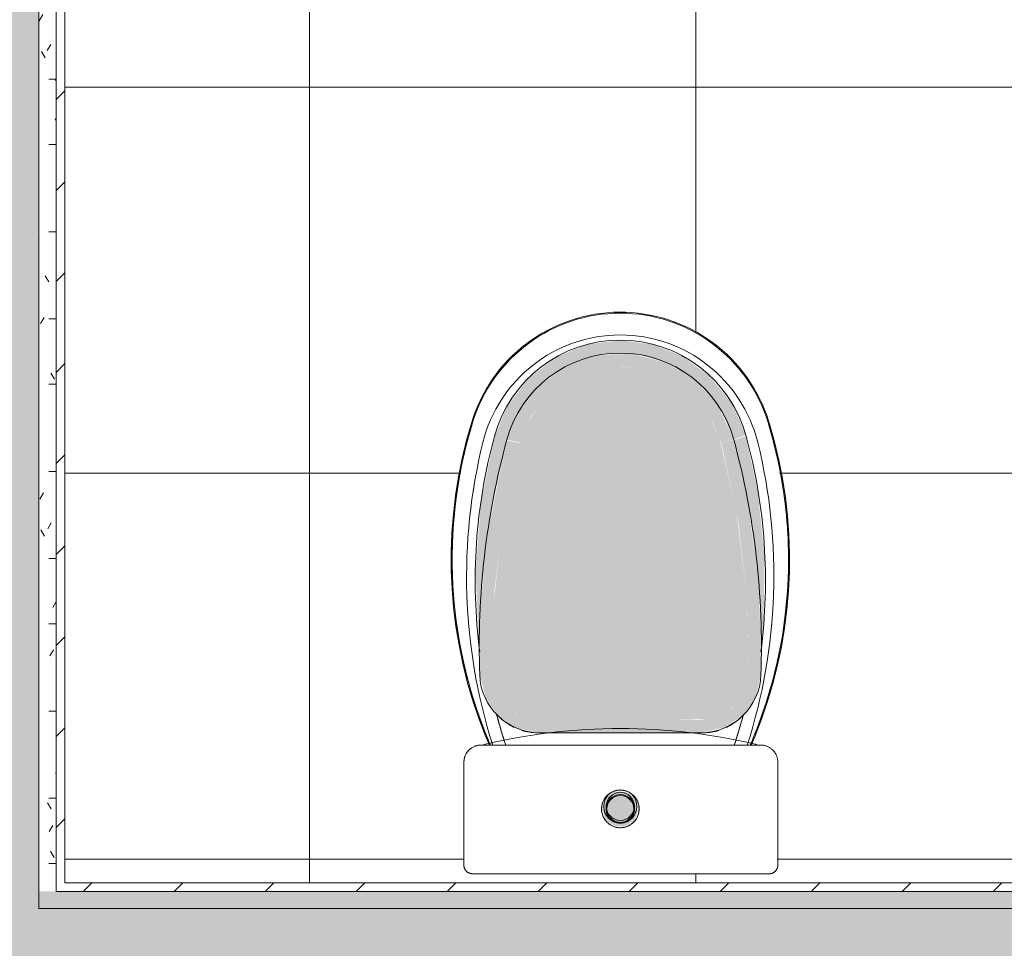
# Model space of a CAD drawing. Header units: millimetres. Extents: x 5980700 to 6194397, y -12939 to 2351883.
# Tile 365 of 587: x 6094239 to 6095386, y -3807 to -2724. Entities that reach past the tile are written whole.
import ezdxf

# ---------------------------------------------------------------- set-up
doc = ezdxf.new("R2010")
doc.units = ezdxf.units.MM
for name, color, linetype, lineweight in [('A-FLOR-PATT', 8, 'Continuous', 18), ('A-WALL', 113, 'Continuous', 18), ('A-WALL-PATT', 111, 'Continuous', 25), ('I-WALL', 2, 'Continuous', 18), ('P-SANR-FIXT', 6, 'Continuous', 9)]:
    doc.layers.add(name, color=color, linetype=linetype, lineweight=lineweight)
pattern_1 = [(45, (0, 0), (-53.03300858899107, 53.03300858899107), [])]
pattern_2 = [(0, (0, 0), (101.6, 25.4), [8.382, -67.818, 8.382, -67.818, -406.4]), (0, (0, 0), (101.6, 25.4), [-152.4, 8.382, -144.018, 8.382, -67.818, -177.8]), (0, (0, 0), (101.6, 25.4), [-381, 8.382, -42.418, 8.382, -118.618]), (120, (38.1, 12.7), (-72.79704525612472, 75.28818102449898), [8.381999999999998, -67.81799999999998, 8.381999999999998, -67.81799999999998, -406.3999999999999]), (120, (38.1, 12.7), (-72.79704525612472, 75.28818102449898), [-152.4, 8.381999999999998, -144.018, 8.381999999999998, -67.81799999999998, -177.8]), (120, (38.1, 12.7), (-72.79704525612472, 75.28818102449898), [-380.9999999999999, 8.381999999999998, -42.41799999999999, 8.381999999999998, -118.618]), (240, (50.8, 63.5), (-28.80295474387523, -100.688181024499), [8.382, -67.818, 8.382, -67.818, -406.4]), (240, (50.8, 63.5), (-28.80295474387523, -100.688181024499), [-152.4, 8.382, -144.018, 8.382, -67.818, -177.8]), (240, (50.8, 63.5), (-28.80295474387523, -100.688181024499), [-381, 8.382, -42.418, 8.382, -118.618])]

# ---------------------------------------------------------------- blocks, each defined once
blk = doc.blocks.new('Blks_Banh_Bacia Sanitária com Barras1 - Único 2-3854028-PLANTA DE CAIMENTO DE PISOS - 1 PAV_')
at = {"layer": 'P-SANR-FIXT', "lineweight": 5}
h = blk.add_hatch(color=71, dxfattribs=at)
h.paths.add_polyline_path([(-3.442432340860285, -65.41343732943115), (-8.360627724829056, -67.39165299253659), (-11.50333100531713, -69.55247055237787), (-17.09505288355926, -73.32610432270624), (-18.55114800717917, -77.58824816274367), (-19.65358944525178, -80.2299918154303), (-19.45208066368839, -86.24999999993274), (-16.69752944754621, -86.24999999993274), (-11.0998295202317, -74.15017047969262), (1.207106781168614, -70.05247055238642), (12.09982952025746, -75.15017047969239), (16.6975294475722, -86.24999999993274), (20.40476656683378, -86.24999999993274), (18.84901791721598, -78.58997786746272), (18.37033584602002, -77.55608703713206), (18.35449093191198, -75.15017047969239), (11.79281764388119, -69.19261574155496), (5.903468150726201, -66.41075323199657), (-0.9316783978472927, -65.67726588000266)])
h.paths.add_polyline_path([(20.34675115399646, -81.34539333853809), (20.40476656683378, -86.24999999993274), (21.94035446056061, -86.24999999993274), (20.40476656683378, -81.52394641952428)])
h.paths.add_polyline_path([(-20.34675116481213, -81.3453933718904), (-21.94035446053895, -86.24999999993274), (-20.40476656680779, -86.24999999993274)])
for color, points in [(71, [(-4.331468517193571e-12, -70.55247055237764), (-11.0998295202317, -75.15017047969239), (-15.69752944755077, -86.24999999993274), (15.69752944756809, -86.24999999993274), (10.01018624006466, -74.69882545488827)]), (71, [(-7.363496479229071e-11, -69.55247055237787), (-12.0998295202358, -75.15017047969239), (-11.0998295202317, -75.15017047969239), (-7.363496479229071e-11, -70.55247055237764), (11.09982952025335, -75.15017047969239), (10.01018624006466, -73.69882545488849), (2.414213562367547, -70.55247055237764)]), (71, [(-4.299841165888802, -86.24999999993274), (-15.69752944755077, -86.24999999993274), (-11.0998295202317, -97.34982952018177), (-7.363496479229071e-11, -101.9475294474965), (11.09982952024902, -97.34982952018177), (15.69752944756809, -86.24999999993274), (-4.103340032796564, -86.24999999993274)]), (71, [(16.6975294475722, -86.24999999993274), (15.69752944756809, -86.24999999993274), (10.01018624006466, -97.80117454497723), (-7.363496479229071e-11, -101.9475294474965), (-11.0998295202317, -97.34982952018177), (-9.235929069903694, -99.1218823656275), (0.9316782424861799, -102.5616156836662), (12.09982952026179, -97.34982952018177), (15.69752944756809, -88.66421356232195)]), (90, [(-93.90041526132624, -174.9999999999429), (-122.5155704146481, -181.6540252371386), (-143.447871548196, -195.9732480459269), (-157.8243537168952, -216.4740452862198), (-163.8549572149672, -242.4776875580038), (-148.8380919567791, -242.8566514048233), (-146.5746868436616, -229.175300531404), (-138.2328744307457, -213.0881572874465), (-129.6547671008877, -203.6077542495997), (-116.8124718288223, -195.421315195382), (-107.8159274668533, -191.789488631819), (-93.90041526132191, -189.9999999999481), (-93.90041526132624, -177.7525512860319)]), (90, [(-120.1044716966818, -180.0896970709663), (-125.0031913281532, -182.2472299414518), (-122.5155704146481, -181.6540252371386)]), (90, [(83.62128950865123, -174.9999999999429), (-93.90041526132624, -174.9999999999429), (-93.90039385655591, -189.9999999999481), (93.90041526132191, -189.9999999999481), (93.90041526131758, -174.9999999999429)]), (90, [(93.90041526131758, -174.9999999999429), (93.90041526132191, -189.9999999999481), (107.8161757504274, -191.7895535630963), (121.1855034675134, -197.3088611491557), (134.4757262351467, -208.3992767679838), (142.5596367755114, -220.1781580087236), (146.5750313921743, -229.1764474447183), (148.8647172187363, -243.0181830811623), (163.8549572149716, -242.4776875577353), (156.219703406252, -214.1858213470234), (141.4894268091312, -193.9643208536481), (120.1044716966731, -180.0896970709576), (108.0717909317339, -177.7525512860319)]), (90, [(-63.59636948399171, -189.9999999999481), (-100.7186149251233, -190.8767992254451), (-107.8159274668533, -191.789488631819), (-120.8259437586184, -197.041518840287), (-134.475682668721, -208.3992767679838), (-140.857060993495, -216.3630759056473), (-146.5746868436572, -229.1753005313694), (-148.8646655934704, -243.0172780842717), (-147.4547441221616, -334.8225919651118), (-135.4601921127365, -431.8009088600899), (-116.060976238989, -516.7833817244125), (-104.0814009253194, -543.903141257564), (-86.0525257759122, -567.258372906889), (-60.82387561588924, -586.5337590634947), (-31.47870083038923, -598.6463346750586), (1.138850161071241, -602.6278599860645), (31.47768497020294, -598.6466059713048), (60.82423418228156, -586.5337590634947), (86.05178043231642, -567.259114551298), (106.559732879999, -539.4814583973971), (117.8448474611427, -512.2304573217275), (137.1467890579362, -424.1003609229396), (147.6850030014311, -325.5671982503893), (148.8647172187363, -243.01870993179), (146.5750313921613, -229.1764474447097), (140.8575620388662, -216.3638974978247), (132.0843716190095, -205.4148326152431), (119.5157242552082, -196.5126519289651), (107.8161757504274, -191.7895535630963), (93.90041526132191, -189.9999999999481), (-44.54687267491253, -189.9999999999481)]), (90, [(-163.8549572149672, -242.4776875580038), (-163.1450168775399, -292.1569172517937), (-161.3432567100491, -345.1469913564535), (-149.6148476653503, -437.1953164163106), (-132.1838400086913, -516.7833817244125), (-117.7111567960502, -512.8411183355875), (-137.3534176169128, -422.3112510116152), (-147.5664992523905, -333.8546689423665), (-148.889797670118, -243.0172780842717), (-162.6360264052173, -242.5216378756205)]), (90, [(163.8549572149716, -242.4776875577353), (148.8647172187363, -243.01870993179), (146.9291307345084, -339.3754912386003), (136.116018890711, -428.8067227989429), (117.7148811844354, -512.8421328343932), (132.3422798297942, -516.0599629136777), (153.243730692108, -415.2975355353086), (162.6464184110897, -327.0471558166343), (163.8513016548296, -242.5768703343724)]), (90, [(-163.4061726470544, -273.8821175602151), (-166.9605371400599, -302.7166626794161), (-168.1168073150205, -380.6950121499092), (-160.1307293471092, -456.6520504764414), (-146.2237789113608, -520.6077684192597), (-132.3422798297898, -516.0599629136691), (-152.1502331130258, -424.7683922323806), (-162.6659604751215, -325.6796681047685), (-163.3823412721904, -275.549756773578)]), (90, [(163.4061726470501, -273.8821175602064), (161.8322705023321, -340.9116097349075), (149.614847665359, -437.1953164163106), (132.1838400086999, -516.7833817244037), (146.6565232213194, -520.7256451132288), (162.5353036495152, -442.5892123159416), (168.6035834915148, -362.6609092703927), (165.3969295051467, -287.5399265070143), (163.6492468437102, -275.549755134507)]), (90, [(-117.7111567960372, -512.8411183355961), (-132.0076342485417, -517.1877723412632), (-113.8397400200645, -556.0381315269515), (-88.72090618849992, -584.7181307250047), (-57.72722251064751, -605.0213609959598), (-15.85937126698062, -616.3400039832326), (23.10112595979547, -615.3530164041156), (57.72722251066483, -605.0213609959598), (92.87354363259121, -580.9207132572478), (117.479352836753, -550.5300460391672), (132.1838400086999, -516.7833817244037), (117.4679977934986, -513.4223628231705), (105.4519201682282, -542.127946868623), (83.0357031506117, -569.5634931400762), (57.27262441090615, -587.9996931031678), (27.62875917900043, -599.1516863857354), (-0.0005257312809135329, -602.7773761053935), (-31.47870083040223, -598.6463346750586), (-60.82387561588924, -586.5337590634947), (-86.6668042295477, -566.4626152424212), (-107.1078516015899, -538.1722990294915), (-116.758424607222, -515.1171851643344)]), (90, [(-132.1838400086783, -516.7833817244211), (-146.2237789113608, -521.7594653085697), (-131.3833131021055, -557.2131336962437), (-103.9447750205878, -591.0212825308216), (-71.86028282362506, -614.1576128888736), (-39.21885870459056, -627.6306400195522), (4.331468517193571e-12, -632.7773761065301), (39.21885870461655, -627.6306400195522), (75.78180799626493, -612.5389698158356), (108.7494418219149, -586.5337590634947), (132.6877764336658, -554.0967887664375), (146.2237789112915, -520.6077684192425), (132.1838400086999, -516.7833817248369), (114.2561254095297, -555.5803758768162), (88.08355475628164, -585.1356445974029), (56.38251777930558, -605.4225909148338), (19.79327974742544, -616.3400039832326), (-20.63956608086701, -616.0874910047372), (-57.72722251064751, -605.0213609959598), (-91.7418701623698, -582.261851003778), (-117.352679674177, -550.8207597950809), (-132.0076342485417, -517.1877723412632)])]:
    blk.add_hatch(color=color, dxfattribs=at).paths.add_polyline_path(points)
h = blk.add_hatch(color=71, dxfattribs=at)
h.paths.add_polyline_path([(20.40476656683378, -86.24999999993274), (16.6975294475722, -86.24999999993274), (10.59982952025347, -98.55693630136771), (-7.363496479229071e-11, -102.9475294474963), (-12.0998295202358, -97.34982952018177), (-16.69752944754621, -86.24999999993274), (-20.40476656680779, -86.24999999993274), (-18.8490178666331, -93.91002226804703), (-18.37033591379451, -94.94391297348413), (-18.35449096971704, -97.34982952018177), (-11.80693630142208, -103.299901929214), (-5.903468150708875, -106.0892465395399), (7.343404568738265, -106.4133348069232), (11.5033309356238, -102.9475294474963), (17.09505289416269, -99.17389565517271), (18.55114800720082, -94.91175183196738), (19.55014061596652, -93.09905732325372), (20.10327600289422, -88.66617534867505)])
h.paths.add_polyline_path([(21.94035446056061, -86.24999999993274), (20.40476656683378, -86.24999999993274), (20.40476656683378, -90.97605358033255)])
h.paths.add_polyline_path([(-21.94035446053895, -86.24999999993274), (-20.34675112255, -91.1546067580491), (-20.40476656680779, -86.24999999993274)])
at = {"layer": 'P-SANR-FIXT', "color": 133, "lineweight": 5}
for p, q in [((172.320956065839, -10.64193103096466), (-173.571166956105, -10.64193103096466)), ((-183.5711669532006, -20.64169001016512), (-183.5740601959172, -140.6828976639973)), ((182.3240602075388, -140.6733821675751), (182.3240602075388, -20.64503517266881)), ((-163.5825594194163, -160.6748802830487), (162.3225620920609, -160.6748802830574)), ((-93.90041526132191, -174.9999999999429), (-97.20902657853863, -174.9999999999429)), ((-93.90041526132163, -174.9999999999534), (93.90041526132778, -174.9999999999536)), ((93.9004152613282, -174.9999999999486), (-93.9004152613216, -174.9999999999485)), ((97.20902657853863, -174.9999999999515), (93.90041526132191, -174.9999999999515))]:
    blk.add_line(p, q, dxfattribs=at)
at = {"layer": 'P-SANR-FIXT', "color": 133, "lineweight": 5, "flags": 128}
for points in [[(-173.571166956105, -10.64193103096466), (-173.9710602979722, -10.64992996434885), (-174.3703138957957, -10.67391396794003), (-174.7682890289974, -10.71384467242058), (-175.1643490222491, -10.76965819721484), (-175.5578602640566, -10.84126525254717), (-175.9481932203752, -10.92855128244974), (-176.3347234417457, -11.03137664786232), (-176.7168325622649, -11.1495768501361), (-177.0939092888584, -11.28296279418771), (-177.4653503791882, -11.43132109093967), (-177.8305616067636, -11.59441439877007), (-178.1889587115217, -11.77198180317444), (-178.5399683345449, -11.96373923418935), (-178.8830289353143, -12.16937992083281), (-179.2175916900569, -12.38857488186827), (-179.5431213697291, -12.62097345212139), (-179.8590971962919, -12.86620384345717), (-180.165013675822, -13.1238737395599), (-180.4603814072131, -13.39357092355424), (-180.7447278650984, -13.67486393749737), (-181.0175981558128, -13.9673027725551), (-181.278555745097, -14.27041958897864), (-181.5271831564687, -14.58372946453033), (-181.7630826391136, -14.90673117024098), (-181.9858768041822, -15.23890797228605), (-182.1952092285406, -15.57972845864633), (-182.3907450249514, -15.92864738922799), (-182.5721713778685, -16.28510656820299), (-182.7391980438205, -16.64853573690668), (-182.8915578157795, -17.018353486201), (-183.0290069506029, -17.39396818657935), (-183.1513255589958, -17.7747789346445), (-183.2583179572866, -18.16017651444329), (-183.349812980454, -18.54954437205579), (-183.4256642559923, -18.94225960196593), (-183.4857504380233, -19.33769394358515), (-183.5299754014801, -19.73521478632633), (-183.5582683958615, -20.13418618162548), (-183.5705841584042, -20.53396986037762), (-183.5711669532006, -20.64169001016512)], [(182.3240602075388, -20.64503517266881), (182.3160587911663, -20.24501769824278), (182.292067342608, -19.84564016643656), (182.2521242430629, -19.44754149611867), (182.196293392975, -19.05135856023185), (182.124664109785, -18.65772516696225), (182.0373509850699, -18.26727104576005), (181.9344937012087, -17.88062083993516), (181.8162568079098, -17.49839310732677), (181.6828294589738, -17.1211993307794), (181.5344251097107, -16.74964293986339), (181.3712811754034, -16.38431834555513), (181.1936586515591, -16.02580998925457), (181.0018416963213, -15.67469140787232), (180.7961371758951, -15.33152431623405), (180.5768741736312, -14.99685770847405), (180.3444034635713, -14.67122697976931), (180.0990969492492, -14.355153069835), (179.8413470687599, -14.04914162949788), (179.5715661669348, -13.75368221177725), (179.2901858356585, -13.46924748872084), (178.9976562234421, -13.19629249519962), (178.6944453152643, -12.93525390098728), (178.3810381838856, -12.6865493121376), (178.0579362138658, -12.45057660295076), (177.7256562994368, -12.22771327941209), (177.3847300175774, -12.01831587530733), (177.0357027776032, -11.82271938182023), (176.6791329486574, -11.64123671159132), (176.3155909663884, -11.47415819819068), (175.9456584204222, -11.32175113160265), (175.5699271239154, -11.18425933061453), (175.1889981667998, -11.06190275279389), (174.8034809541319, -10.95487714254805), (174.4139922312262, -10.86335371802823), (174.0211550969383, -10.78747889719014), (173.625598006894, -10.72737406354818), (173.2279537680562, -10.68313537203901), (172.828858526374, -10.65483359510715), (172.4289507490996, -10.64251400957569), (172.320956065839, -10.64193103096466)], [(21.94035446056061, -86.24999999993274), (21.92280451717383, -85.3726198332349), (21.87018276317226, -84.49664328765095), (21.78257338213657, -83.62347173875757), (21.66011653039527, -82.75450207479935), (21.50300811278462, -81.89112446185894), (21.31149946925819, -81.03472011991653), (21.08589697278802, -80.18665911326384), (20.8265615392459, -79.34829815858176), (20.53390805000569, -78.52097845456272), (20.20840468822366, -77.70602353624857), (19.85057218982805, -76.90473715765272), (19.46098301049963, -76.11840120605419), (19.04026040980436, -75.34827365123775), (18.58907745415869, -74.59558653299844), (18.10815594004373, -73.86154399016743), (17.59826523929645, -73.1473203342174), (17.06022106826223, -72.45405817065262), (16.49488418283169, -71.78286657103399), (15.90315900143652, -71.13481929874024), (15.2859921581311, -70.5109530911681), (14.64437098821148, -69.91226600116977), (13.97932194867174, -69.33971580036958), (13.29190897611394, -68.79421844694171), (12.58323178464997, -68.2766466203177), (11.85442410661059, -67.78782832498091), (11.10665187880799, -67.32854556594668), (10.34111137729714, -66.89953309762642), (9.559027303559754, -66.50147724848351), (8.761650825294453, -66.13501482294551), (7.950257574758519, -65.80073208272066), (7.126145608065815, -65.49916380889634), (6.290633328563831, -65.23079244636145), (5.4450573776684, -64.9960473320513), (4.590770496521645, -64.79530400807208), (3.72913936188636, -64.62888362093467), (2.861542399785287, -64.49705240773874), (1.98936758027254, -64.40002127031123), (1.114010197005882, -64.3379454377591), (0.2368706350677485, -64.31092421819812), (-0.6406478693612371, -64.31900083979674), (-1.517141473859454, -64.3621623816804), (-2.391207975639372, -64.44033979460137), (-3.261449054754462, -64.5534080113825), (-4.126472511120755, -64.70118614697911), (-4.984894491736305, -64.88343778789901), (-5.835341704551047, -65.0998713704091), (-6.676453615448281, -65.35014064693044), (-7.5068846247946, -65.63384524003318), (-8.325306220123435, -65.95053128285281), (-9.130409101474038, -66.29969214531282), (-9.920905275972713, -66.68076924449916), (-10.69553011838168, -67.09315293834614), (-11.45304439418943, -67.5361835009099), (-12.19223624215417, -68.00915217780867), (-12.91192311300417, -68.51130232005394), (-13.61095366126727, -69.04183059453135), (-14.2882095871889, -69.59988826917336), (-14.94260742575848, -70.18458257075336), (-15.57310028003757, -70.79497811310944), (-16.17867949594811, -71.4300983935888), (-16.75837627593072, -72.08892735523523), (-17.31126322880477, -72.77041101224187), (-17.83645585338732, -73.47345913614), (-18.3331139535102, -74.19694699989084), (-18.80044298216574, -74.93971717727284), (-19.23769531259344, -75.70058139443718), (-19.64417143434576, -76.47832243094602), (-20.01922107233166, -77.27169606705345), (-20.36224422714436, -78.0794330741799), (-20.67269213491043, -78.90024124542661), (-20.95006814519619, -79.7328074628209), (-21.19392851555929, -80.57579979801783), (-21.40388312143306, -81.42786964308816), (-21.57959608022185, -82.28765386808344), (-21.72078628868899, -83.15377700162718), (-21.8272278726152, -84.02485343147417), (-21.89875054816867, -84.89948962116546), (-21.93523989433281, -85.77628633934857), (-21.94035446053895, -86.24999999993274)], [(-21.94035446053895, -86.24999999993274), (-21.92280451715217, -87.12738016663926), (-21.87018276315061, -88.0033567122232), (-21.78257338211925, -88.87652826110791), (-21.66011653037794, -89.7454979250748), (-21.50300811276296, -90.60887553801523), (-21.31149946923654, -91.46527987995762), (-21.08589697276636, -92.31334088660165), (-20.82656153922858, -93.15170184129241), (-20.53390804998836, -93.97902154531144), (-20.20840468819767, -94.79397646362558), (-19.8505721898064, -95.59526284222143), (-19.46098301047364, -96.3815987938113), (-19.04026040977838, -97.15172634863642), (-18.58907745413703, -97.90441346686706), (-18.10815594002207, -98.63845600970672), (-17.59826523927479, -99.35267966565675), (-17.06022106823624, -100.0459418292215), (-16.49488418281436, -100.7171334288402), (-15.90315900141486, -101.3651807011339), (-15.28599215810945, -101.989046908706), (-14.64437098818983, -102.5877339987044), (-13.97932194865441, -103.1602841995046), (-13.29190897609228, -103.7057815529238), (-12.58323178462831, -104.2233533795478), (-11.85442410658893, -104.7121716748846), (-11.10665187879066, -105.1714544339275), (-10.34111137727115, -105.6004669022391), (-9.559027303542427, -105.9985227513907), (-8.761650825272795, -106.36498517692), (-7.950257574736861, -106.6992679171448), (-7.126145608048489, -107.0008361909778), (-6.290633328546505, -107.269207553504), (-5.445057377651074, -107.5039526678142), (-4.590770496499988, -107.7046959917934), (-3.729139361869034, -107.8711163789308), (-2.861542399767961, -108.0029475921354), (-1.989367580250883, -108.0999787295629), (-1.114010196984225, -108.1620545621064), (-0.2368706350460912, -108.189075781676), (0.640647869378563, -108.1809991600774), (1.517141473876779, -108.1378376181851), (2.391207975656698, -108.0596602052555), (3.261449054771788, -107.9465919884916), (4.126472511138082, -107.7988138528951), (4.984894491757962, -107.6165622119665), (5.835341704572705, -107.4001286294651), (6.676453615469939, -107.1498593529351), (7.506884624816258, -106.866154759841), (8.32530622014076, -106.5494687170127), (9.130409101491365, -106.2003078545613), (9.92090527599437, -105.819230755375), (10.69553011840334, -105.406847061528), (11.45304439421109, -104.9638164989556), (12.19223624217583, -104.4908478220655), (12.9119231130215, -103.9886976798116), (13.61095366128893, -103.4581694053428), (14.28820958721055, -102.9001117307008), (14.94260742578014, -102.3154174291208), (15.57310028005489, -101.7050218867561), (16.17867949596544, -101.0699016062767), (16.75837627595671, -100.4110726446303), (17.31126322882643, -99.7295889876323), (17.83645585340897, -99.02654086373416), (18.33311395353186, -98.30305299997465), (18.80044298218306, -97.56028282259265), (19.23769531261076, -96.79941860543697), (19.64417143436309, -96.02167756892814), (20.01922107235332, -95.22830393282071), (20.36224422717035, -94.42056692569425), (20.67269213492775, -93.59975875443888), (20.95006814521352, -92.7671925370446), (21.19392851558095, -91.92420020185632), (21.40388312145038, -91.07213035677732), (21.5795960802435, -90.21234613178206), (21.72078628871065, -89.34622299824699), (21.82722787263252, -88.47514656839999), (21.89875054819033, -87.60051037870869), (21.93523989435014, -86.72371366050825), (21.94035446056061, -86.24999999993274)], [(-183.5740601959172, -140.6828976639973), (-183.5580883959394, -141.4823448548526), (-183.5101600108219, -142.280513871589), (-183.4303517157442, -143.076127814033), (-183.3187911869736, -143.8679138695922), (-183.1756568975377, -144.6546053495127), (-183.0011778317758, -145.43494371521), (-182.7956331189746, -146.2076805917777), (-182.5593515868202, -146.9715797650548), (-182.2927112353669, -147.7254191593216), (-181.9961386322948, -148.467992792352), (-181.6701082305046, -149.1981127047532), (-181.3151416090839, -149.914610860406), (-180.9318066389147, -150.616341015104), (-180.5207165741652, -151.3021805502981), (-180.082529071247, -151.9710322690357), (-179.6179451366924, -152.6218261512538), (-179.1277080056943, -153.2535210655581), (-178.6126019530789, -153.8651064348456), (-178.0734510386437, -154.4556038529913), (-177.5111177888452, -155.0240686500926), (-176.9265018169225, -155.569591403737), (-176.3205383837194, -156.0912993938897), (-175.694196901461, -156.5883579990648), (-175.0484793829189, -157.0599720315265), (-174.3844188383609, -157.505387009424), (-173.7030776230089, -157.9238903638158), (-173.0055457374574, -158.3148125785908), (-172.2929390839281, -158.6775282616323), (-171.566397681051, -159.0114571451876), (-170.8270838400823, -159.3160650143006), (-170.0761803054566, -159.5908645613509), (-169.3148883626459, -159.8354161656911), (-168.5444259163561, -160.0493285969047), (-167.7660255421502, -160.2322596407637), (-166.9809325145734, -160.3839166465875), (-166.1904028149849, -160.5040569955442), (-165.3957011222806, -160.592488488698), (-164.5980987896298, -160.6490696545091), (-163.7988718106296, -160.6737099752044), (-163.5825594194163, -160.6748802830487)], [(162.3225620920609, -160.6748802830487), (163.1224086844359, -160.6588812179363), (163.9209756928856, -160.6109096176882), (164.7169855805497, -160.5310422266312), (165.509164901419, -160.4194068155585), (166.2962463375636, -160.2761819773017), (167.0769707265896, -160.1015968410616), (167.8500890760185, -159.8959307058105), (168.6143645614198, -159.659512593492), (169.3685745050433, -159.3927207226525), (170.1115123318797, -159.0959819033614), (170.8419894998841, -158.7697708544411), (171.558837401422, -158.4146094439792), (172.2609092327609, -158.031065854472), (172.9470818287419, -157.6197536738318), (173.6162574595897, -157.1813309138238), (174.267365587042, -156.7164989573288), (174.8993645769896, -156.2260014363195), (175.5112433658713, -155.7106230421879), (176.1020230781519, -155.1711882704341), (176.6707585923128, -154.6085601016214), (177.2165400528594, -154.0236386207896), (177.7384943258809, -153.4173595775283), (178.235786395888, -152.7906928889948), (178.707620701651, -152.1446410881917), (179.1532424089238, -151.480237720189), (179.5719386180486, -150.7985456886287), (179.963039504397, -150.1006555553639), (180.3259193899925, -149.3876837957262), (180.6599977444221, -148.6607710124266), (180.9647401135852, -147.9210801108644), (181.2396589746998, -147.1697944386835), (181.4843145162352, -146.4081158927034), (181.6983153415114, -145.6372629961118), (181.8813190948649, -144.8584689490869), (182.0330330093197, -144.0729796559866), (182.1532143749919, -143.2820517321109), (182.2416709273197, -142.4869504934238), (182.2982611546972, -141.6889479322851), (182.3228945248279, -140.8893206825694), (182.3240602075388, -140.6733821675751)], [(-152.5012295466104, -160.6748802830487), (-156.7138177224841, -170.4517577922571), (-164.5697032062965, -190.8977818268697), (-171.6016819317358, -211.6416028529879), (-177.7985042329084, -232.6500351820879), (-183.1502565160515, -253.8894698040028), (-187.6483771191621, -275.3259281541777), (-191.2856700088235, -296.9251164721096), (-194.0563162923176, -318.6524806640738), (-195.9558835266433, -340.4732615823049), (-196.9813328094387, -362.3525506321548), (-197.131023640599, -384.2553456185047), (-196.4047165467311, -406.1466067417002), (-194.8035734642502, -427.9913126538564), (-192.3301558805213, -449.7545164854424), (-188.9884207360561, -471.4014017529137), (-184.7837140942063, -492.8973380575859), (-179.7227625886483, -514.2079364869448), (-173.8136626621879, -535.2991046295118), (-173.2310448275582, -537.2164856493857)], [(173.2310448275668, -537.2164856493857), (179.2172855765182, -516.1470823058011), (184.3561865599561, -494.8551464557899), (188.6395266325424, -473.3747406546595), (192.0604533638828, -451.7402289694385), (194.6134940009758, -429.9862220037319), (196.2945642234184, -408.1475215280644), (197.1009746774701, -386.2590648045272), (197.0314352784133, -364.3558686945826), (196.0860572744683, -342.4729736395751), (194.2663530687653, -320.6453876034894), (191.5752337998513, -298.9080300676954), (188.0170046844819, -277.2956761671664), (183.5973581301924, -255.8429010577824), (178.3233646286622, -234.5840246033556), (172.203461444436, -213.5530564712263), (165.2474391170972, -192.7836417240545), (157.4664257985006, -172.3090069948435), (152.5039981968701, -160.6748802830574)], [(-173.2310448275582, -537.2164856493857), (-170.9736586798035, -544.1014977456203), (-168.4427511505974, -550.8907311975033), (-165.6423711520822, -557.5733246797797), (-162.5769986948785, -564.1385874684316), (-159.2515377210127, -570.5760165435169), (-155.6713082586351, -576.8753133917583), (-151.8420379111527, -583.0264004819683), (-147.769852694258, -589.0194373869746), (-143.4612672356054, -594.8448365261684), (-138.9231743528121, -600.4932785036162), (-134.162834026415, -605.9557270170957), (-129.1878617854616, -611.2234433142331), (-124.0062165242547, -616.2880001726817), (-118.6261877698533, -621.1412953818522), (-113.056382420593, -625.77556470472), (-107.3057109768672, -630.1833942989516), (-101.3833732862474, -634.3577325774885), (-95.2988438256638, -638.2919014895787), (-89.06185654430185, -641.9796072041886), (-82.68238929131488, -645.4149501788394), (-76.17064785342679, -648.5924345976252), (-69.53704962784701, -651.5069771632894), (-62.79220695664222, -654.1539152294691), (-55.9469101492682, -656.5290142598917), (-49.01211022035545, -658.6284746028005), (-41.99890137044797, -660.4489375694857), (-34.91850323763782, -661.9874908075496), (-27.78224294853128, -663.2416729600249), (-20.60153699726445, -664.2094776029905), (-13.3878729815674, -664.8893564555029), (-6.152791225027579, -665.2802218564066), (1.092133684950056, -665.381448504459), (8.335311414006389, -665.1928744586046), (15.56515442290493, -664.714801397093), (22.77009650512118, -663.9479941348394), (29.93861129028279, -662.8936793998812), (37.05923068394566, -661.5535438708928), (44.12056321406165, -659.9297314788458), (51.111312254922, -658.0248399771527), (58.0202940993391, -655.8419167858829), (64.83645585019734, -653.3844541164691), (71.54889310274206, -650.6563833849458), (78.1468673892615, -647.6620689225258), (84.61982335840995, -644.4063009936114), (90.95740566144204, -640.8942881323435), (97.1494755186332, -637.1316488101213), (103.1861269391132, -633.1244024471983), (109.0577025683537, -628.8789597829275), (114.7548091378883, -624.4021126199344), (120.2683324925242, -619.7010229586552), (125.5894521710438, -614.78321153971), (130.7096555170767, -609.656545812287), (135.6207512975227, -604.3292273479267), (140.3148828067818, -598.8097787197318), (144.7845404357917, -593.1070298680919), (149.0225736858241, -587.230103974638), (153.0222026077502, -581.1884028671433), (156.7770286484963, -574.9915919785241), (160.2810448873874, -568.6495848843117), (163.5286456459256, -562.172527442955), (166.5146354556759, -555.5707815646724), (169.2342373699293, -548.8549086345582), (171.6831006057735, -542.0356526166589), (173.2310448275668, -537.2164856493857)]]:
    blk.add_lwpolyline(points, dxfattribs=at)
at = {"layer": 'P-SANR-FIXT', "color": 133, "lineweight": 5}
for radius in [19.39337986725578, 16.39337986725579]:
    blk.add_circle((-2.437701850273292e-11, -89.25364187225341), radius, dxfattribs=at)
for centre, radius, start, end in [((-173.5711669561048, -20.64193103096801), 10.00000000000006, 90, 119.9995396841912), ((-173.5711669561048, -20.64193103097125), 10.00000000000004, 90.00000000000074, 92.79748406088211), ((172.3209560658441, -20.64503517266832), 10.00310414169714, 79.89138756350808, 90.00000000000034), ((172.3209560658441, -20.64503517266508), 10.00310414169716, 60.00000000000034, 90.0000000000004), ((-173.5711669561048, -20.64193103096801), 10.00000000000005, 149.9990793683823, 179.9986190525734), ((-173.5711669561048, -20.64193103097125), 10.00000000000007, 169.8878139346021, 179.9986190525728), ((172.3209560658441, -20.64503517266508), 10.00310414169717, 3.662861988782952e-13, 30.00000000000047), ((172.3209560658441, -20.64503517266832), 10.00310414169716, 359.9999999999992, 10.10861243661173), ((1.242759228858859e-11, -86.24999999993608), 21.9403544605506, 54.79502949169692, 179.9999999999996), ((1.242547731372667e-11, -86.24999999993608), 16.69752944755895, 359.9999999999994, 179.9999999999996), ((1.242616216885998e-11, -86.24999999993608), 15.69752944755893, 359.9999999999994, 179.9999999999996), ((1.242759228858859e-11, -86.24999999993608), 21.9403544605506, 31.09419625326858, 44.08751410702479), ((1.242759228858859e-11, -86.24999999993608), 21.94035446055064, 359.9999999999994, 27.81426378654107), ((1.242759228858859e-11, -86.24999999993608), 21.94035446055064, 180, 207.8142639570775), ((1.242547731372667e-11, -86.24999999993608), 16.69752944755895, 179.9999999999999, 359.9999999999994), ((1.242616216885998e-11, -86.24999999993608), 15.69752944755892, 179.9999999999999, 359.9999999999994), ((1.242759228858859e-11, -86.24999999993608), 21.9403544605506, 232.7607071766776, 359.9999999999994), ((1.242759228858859e-11, -86.24999999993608), 21.9403544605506, 211.094196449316, 224.087514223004), ((-163.5825594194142, -140.6833795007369), 19.99150078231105, 179.9986190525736, 192.8559591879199), ((162.3225620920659, -140.6733821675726), 20.00149811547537, 299.9999999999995, 3.180554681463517e-14), ((162.3225620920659, -140.6733821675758), 20.0014981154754, 352.1275519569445, 359.9999999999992), ((-163.5825594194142, -140.6833795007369), 19.99150078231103, 205.7132993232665, 218.570639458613), ((-163.5825594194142, -140.6833795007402), 19.991500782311, 215.4437000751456, 220.2782346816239), ((466.2879437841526, -358.6295519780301), 645.3109939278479, 162.1047733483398, 193.8790564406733), ((466.2879437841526, -358.6295519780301), 645.3109939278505, 162.1047733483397, 193.8790564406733), ((-163.5825594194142, -140.6833795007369), 19.99150078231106, 244.2853197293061, 269.9999999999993), ((350.44068516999, -377.0457199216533), 546.4662918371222, 156.6557321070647, 161.3773257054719), ((466.2879437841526, -358.6295519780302), 630.932277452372, 161.7044057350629, 164.9518641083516), ((466.2879437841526, -358.6295519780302), 630.9322774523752, 161.6886873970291, 164.8886161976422), ((-471.5856628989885, -357.3205539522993), 636.3893191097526, 14.76505957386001, 18.02368862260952), ((-471.5856628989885, -357.3205539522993), 636.3893191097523, 14.64703391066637, 18.00911413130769), ((-471.5856628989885, -357.3205539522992), 650.7680355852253, 346.1209435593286, 17.61807252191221), ((-471.5856628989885, -357.3205539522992), 650.7680355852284, 346.1209435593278, 17.60913781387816), ((-350.4406851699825, -377.0457199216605), 546.466291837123, 349.5212984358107, 23.37468785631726), ((-350.4406851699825, -377.0457199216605), 546.4662918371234, 342.9931711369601, 23.36175988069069), ((-350.4406851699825, -377.0457199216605), 546.4662918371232, 20.30772947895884, 23.34380863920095), ((162.3225620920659, -140.6733821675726), 20.00149811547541, 269.9999999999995, 284.9999999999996), ((162.3225620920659, -140.6733821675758), 20.00149811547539, 269.9999999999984, 277.8724480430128), ((162.3225620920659, -140.6733821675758), 20.0014981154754, 306.3432945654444, 322.4597900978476), ((350.44068516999, -377.0457199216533), 546.4662918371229, 157.6515448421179, 197.0068288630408), ((350.44068516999, -377.0457199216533), 546.4662918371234, 157.651544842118, 197.0068288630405), ((-3.731049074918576e-11, 504.9580926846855), 684.958092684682, 256.5867117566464, 283.4132882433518), ((-93.90041526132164, -244.9999999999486), 69.99999999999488, 89.99999999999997, 177.9350121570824), ((-93.90041526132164, -244.9999999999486), 69.99999999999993, 89.99999999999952, 177.9350121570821), ((-97.20902657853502, -234.9999999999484), 59.99999999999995, 116.1151723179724, 134.5283359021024), ((-97.20902657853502, -234.9999999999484), 59.99999999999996, 89.9999999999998, 106.8582471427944), ((93.9004152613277, -244.9999999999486), 69.99999999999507, 2.064987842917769, 90.00000000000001), ((93.9004152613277, -244.9999999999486), 70.00000000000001, 2.064987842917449, 89.99999999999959), ((97.20902657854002, -234.9999999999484), 60.00000000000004, 73.1417528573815, 89.99999999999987), ((97.20902657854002, -234.9999999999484), 60.00000000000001, 45.47166409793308, 63.88482768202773), ((-350.4406851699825, -377.0457199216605), 546.4662918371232, 5.705999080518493, 18.68726478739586), ((350.44068516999, -377.0457199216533), 546.4662918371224, 162.3474665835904, 170.0423510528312), ((753.4179719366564, -275.5512930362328), 917.8689938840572, 177.9350121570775, 195.2373120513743), ((753.4179719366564, -275.5512930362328), 917.8689938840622, 177.9350121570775, 195.2373120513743), ((-753.4179719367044, -275.5512930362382), 917.8689938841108, 344.762687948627, 2.064987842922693), ((-753.4179719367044, -275.5512930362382), 917.8689938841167, 344.7626879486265, 2.064987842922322), ((471.5856628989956, -352.3205539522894), 640.7680355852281, 172.558284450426, 195.2373120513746), ((-471.5856628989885, -352.3205539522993), 640.7680355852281, 344.7626879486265, 7.441715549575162), ((350.44068516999, -377.0457199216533), 546.4662918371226, 171.3518593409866, 178.9337570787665), ((-350.4406851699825, -377.0457199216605), 546.466291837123, 351.1042686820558, 4.08553438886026), ((350.44068516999, -377.0457199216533), 546.4662918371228, 180.2432758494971, 187.9381441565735), ((350.44068516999, -377.0457199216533), 546.466291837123, 188.9083238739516, 197.00682886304), ((-350.4406851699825, -377.0457199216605), 546.4662918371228, 342.9931711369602, 349.4838039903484), ((-350.4406851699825, -377.0457199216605), 546.4662918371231, 342.9931711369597, 349.4818569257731), ((-3.31289662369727e-11, -473.8432854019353), 164.9999999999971, 193.8790564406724, 346.1209435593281), ((-3.312376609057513e-11, -473.8432854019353), 165, 193.879056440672, 346.1209435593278), ((1.219757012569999e-11, -480.7773761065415), 151.9999999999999, 195.2373120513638, 344.7626879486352), ((1.219917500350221e-11, -480.7773761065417), 136.9999999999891, 195.237312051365, 344.7626879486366), ((1.219757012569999e-11, -480.7773761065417), 136.999999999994, 195.2373120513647, 344.7626879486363), ((4.848590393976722e-12, -484.231862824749), 179.9999999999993, 197.0068288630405, 342.9931711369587), ((4.848590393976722e-12, -484.231862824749), 179.9999999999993, 197.0068288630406, 342.9931711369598), ((4.848590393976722e-12, -484.231862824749), 179.9999999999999, 197.0068288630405, 342.9931711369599)]:
    blk.add_arc(centre, radius, start, end, dxfattribs=at)
blk = doc.blocks.new('BE-PMSa-MOD-ARQ-CONEXAODOFUTURO-EX-000-R_rvt-2-PLANTA DE CAIMENTO DE PISOS - 1 PAV_')
at = {"layer": 'A-FLOR-PATT', "lineweight": 5}
h = blk.add_hatch(dxfattribs=at)
h.set_pattern_fill('FP_144', color=71, style=0, pattern_type=2)
h.set_pattern_definition([(90, (6526.385, 1246.659), (-450, 2.755455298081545e-14), []), (180, (6526.385, 1246.659), (-5.510910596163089e-14, -450), [])])
h.paths.add_polyline_path([(2847.45629394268, -3730.84100563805), (3761.385126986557, -3730.84100563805), (3761.385126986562, -3358.341005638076), (4026.385126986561, -3358.341005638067), (4025.238580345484, -2195.445995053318), (4020.40895121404, -2195.445995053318), (4019.352346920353, -2199.919882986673), (4016.405816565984, -2203.448345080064), (4012.192023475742, -2205.28574369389), (4009.882635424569, -2205.432135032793), (4009.628444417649, -2210.255070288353), (3954.338246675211, -2202.233864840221), (3910.631019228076, -2187.66144950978), (3894.411918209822, -2180.319152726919), (3866.874152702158, -2165.038698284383), (3850.299272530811, -2153.94586468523), (3813.276916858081, -2122.973039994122), (3785.924089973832, -2090.791924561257), (3774.478122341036, -2074.478195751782), (3751.363377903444, -2032.902562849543), (3737.646886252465, -1994.098758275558), (3732.054418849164, -1971.860110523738), (3727.209032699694, -1940.139028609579), (3726.508883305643, -1926.594422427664), (3730.81782181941, -1926.367321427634), (3731.63749387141, -1921.844023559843), (3734.394231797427, -1918.16537137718), (3738.505479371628, -1916.10874081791), (3740.80396179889, -1915.841005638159), (3740.80396179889, -1910.84100563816), (4017.15810483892, -1911.914294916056), (4020.171271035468, -1913.528505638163), (4024.688837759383, -1920.579381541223), (4025.408967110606, -1923.199056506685), (4025.637149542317, -1905.84100563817), (3191.385126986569, -1905.84100563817), (3191.385126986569, -1920.841005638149), (3121.385126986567, -1920.841005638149), (3121.385126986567, -1905.84100563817), (3101.385126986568, -1905.430946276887), (3101.385126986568, -1903.341005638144), (2241.385126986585, -1903.341005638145), (2241.385126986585, -1905.841005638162), (2221.385126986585, -1905.841005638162), (2221.385126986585, -1920.841005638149), (2151.385126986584, -1920.841005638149), (2151.385126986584, -1905.841005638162), (2144.383337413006, -1905.841005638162), (2144.383337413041, -1998.841794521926), (2026.385126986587, -1998.841794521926), (2026.385126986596, -3730.841005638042), (2837.467686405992, -3730.84100563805)])
h.paths.add_polyline_path([(2553.460559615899, -3720.199074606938), (2499.975262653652, -3719.540927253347), (2494.488824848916, -3717.266518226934), (2492.420134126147, -3712.790236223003), (2491.561066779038, -3710.195970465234), (2492.242601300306, -3584.990854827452), (2499.088020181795, -3575.333250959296), (2502.561937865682, -3572.772683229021), (2504.798029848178, -3571.505334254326), (2506.41848026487, -3570.851812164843), (2510.740271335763, -3570.506730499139), (2512.515018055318, -3570.166125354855), (2521.441390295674, -3570.166125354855), (2501.618363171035, -3517.051860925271), (2489.700035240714, -3472.324388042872), (2481.064460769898, -3422.552141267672), (2477.21626771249, -3377.271378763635), (2477.461789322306, -3326.766487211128), (2481.468931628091, -3281.813879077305), (2490.781241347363, -3231.273323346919), (2501.066562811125, -3192.606873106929), (2516.720450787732, -3157.063492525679), (2527.206676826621, -3140.69236963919), (2536.873574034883, -3128.404159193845), (2553.460559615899, -3111.648691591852), (2567.693262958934, -3100.206550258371), (2587.112969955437, -3087.811936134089), (2607.297337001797, -3078.173929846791), (2634.18590067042, -3070.141680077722), (2655.700894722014, -3066.609142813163), (2675.355217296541, -3065.5512660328), (2700.678218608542, -3067.631030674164), (2725.434746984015, -3073.212176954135), (2746.538438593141, -3080.949696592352), (2767.753144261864, -3091.915144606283), (2785.351341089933, -3103.809814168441), (2805.294984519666, -3122.191259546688), (2820.563577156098, -3140.692369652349), (2831.04980318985, -3157.063492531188), (2836.638824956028, -3167.775454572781), (2847.895877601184, -3196.481164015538), (2859.504289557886, -3241.889419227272), (2867.675921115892, -3293.80929998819), (2870.430339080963, -3327.704252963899), (2870.567359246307, -3377.042662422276), (2866.363238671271, -3424.918303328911), (2857.679376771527, -3473.653045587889), (2845.634656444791, -3518.478333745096), (2827.393565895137, -3567.576457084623), (2827.393565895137, -3570.166125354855), (2841.919456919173, -3570.669922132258), (2843.767157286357, -3572.155071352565), (2847.895877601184, -3573.248148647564), (2853.09784276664, -3577.69334454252), (2852.46119152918, -3578.091262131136), (2854.693056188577, -3580.681695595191), (2856.119978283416, -3583.314283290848), (2857.459187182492, -3590.158107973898), (2856.798178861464, -3711.788064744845), (2854.526877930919, -3717.271316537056), (2850.050348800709, -3719.340117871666), (2847.45629394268, -3720.199074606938), (2627.069389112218, -3720.199074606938)])
h.paths.add_polyline_path([(2523.364797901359, -3570.166125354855), (2523.722988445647, -3570.166125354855), (2522.962262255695, -3570.166125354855)])
h.paths.add_polyline_path([(2824.034150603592, -3570.166125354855), (2824.870033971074, -3570.00385190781), (2834.555240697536, -3546.103222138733), (2832.269156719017, -3549.118594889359), (2823.616134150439, -3570.166125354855)])
h.paths.add_polyline_path([(2843.964183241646, -3519.434504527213), (2848.338133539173, -3504.693665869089), (2857.902788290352, -3467.461942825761), (2857.679376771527, -3462.754966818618), (2844.266051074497, -3518.187002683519)])
h.paths.add_polyline_path([(2863.306611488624, -3435.901082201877), (2866.602236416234, -3410.105472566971), (2863.412666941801, -3434.653049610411)])
h.paths.add_polyline_path([(2869.419601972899, -3351.476944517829), (2868.384299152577, -3318.449403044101), (2866.433130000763, -3307.538711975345), (2869.419028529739, -3351.468507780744)])
h.paths.add_polyline_path([(2862.88845642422, -3269.2450043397), (2854.47090004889, -3226.481814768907), (2853.511617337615, -3227.412125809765), (2861.583906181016, -3263.42501624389)])
h.paths.add_polyline_path([(4015.408951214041, -2340.841005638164), (4013.496295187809, -2338.525979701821), (4013.428143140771, -2337.623003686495), (4012.089271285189, -2334.876820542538), (4011.583542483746, -2334.434349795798), (4011.583542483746, -2329.707153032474), (4010.941097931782, -2324.417523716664), (4011.78280786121, -2291.350888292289), (4012.089271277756, -2290.391243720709), (4012.357519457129, -2286.570495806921), (4013.345404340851, -2285.022835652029), (4013.496295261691, -2283.265101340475), (4012.060830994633, -2282.743462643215), (4015.408951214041, -2280.841005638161), (4025.408951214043, -2280.841005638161), (4025.408951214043, -2340.841005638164)])
h.paths.add_polyline_path([(4009.411923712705, -2331.689160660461), (4000.408951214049, -2326.691005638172), (3925.487554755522, -2325.564912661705), (3924.095797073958, -2325.14142636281), (3921.547032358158, -2325.083662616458), (3913.062618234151, -2316.601233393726), (3912.538667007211, -2308.049229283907), (3913.205275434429, -2304.909167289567), (3917.965993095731, -2298.469374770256), (3920.19936367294, -2298.469374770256), (3922.346847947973, -2296.427215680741), (3929.737679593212, -2295.302299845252), (3945.698169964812, -2294.997180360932), (3970.922582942, -2295.030383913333), (4000.873262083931, -2293.974493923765), (4009.411923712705, -2289.992850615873), (4009.411923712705, -2329.698339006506)])
h.paths.add_polyline_path([(4020.360191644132, -2202.612661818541), (4020.360191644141, -2199.322013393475), (4021.978240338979, -2198.362161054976), (4022.872702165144, -2200.857970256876), (4021.373637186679, -2203.14626636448), (4020.40895121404, -2202.638334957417)])
h.paths.add_polyline_path([(4017.041936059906, -2205.760635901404), (4018.084585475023, -2201.855725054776), (4020.164498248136, -2203.490623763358), (4018.994805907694, -2205.432135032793), (4017.83091966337, -2205.627917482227)])
h.paths.add_polyline_path([(4014.83399456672, -2208.262642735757), (4012.712165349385, -2207.1527316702), (4014.405933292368, -2204.612462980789), (4017.683729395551, -2207.1527316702), (4017.041936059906, -2207.680146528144)])
h.paths.add_polyline_path([(3995.491824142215, -2194.2664200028), (3995.946367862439, -2193.107441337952), (3995.582290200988, -2193.409373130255), (3995.496774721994, -2194.219519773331)])
h.paths.add_polyline_path([(3995.946367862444, -2189.960216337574), (4003.665912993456, -2186.963844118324), (4005.136357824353, -2180.841005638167), (4004.245758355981, -2181.338243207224), (4002.72106107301, -2186.963844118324), (4000.052537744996, -2187.927002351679), (3988.833871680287, -2187.82056538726), (3995.998801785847, -2189.463473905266)])
h.paths.add_polyline_path([(3996.436575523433, -2185.316143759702), (3997.408951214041, -2181.229328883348), (3996.856465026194, -2181.338243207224), (3996.639114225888, -2183.397356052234)])
h.paths.add_polyline_path([(4010.023862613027, -2184.042427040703), (4009.296346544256, -2180.841005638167), (4009.296346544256, -2181.48019542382), (4009.882635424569, -2183.545040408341)])
h.paths.add_polyline_path([(4015.918695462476, -2049.037026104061), (4016.862897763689, -2047.75211666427), (4014.839659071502, -2048.494674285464), (4015.067514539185, -2048.609200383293)])
h.paths.add_polyline_path([(4019.144292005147, -2045.716780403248), (4020.40895121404, -2040.841005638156), (4019.144292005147, -2041.209514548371), (4014.083821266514, -2043.881864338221), (4018.782708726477, -2045.585671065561)])
h.paths.add_polyline_path([(3929.949535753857, -2034.584692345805), (3934.363214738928, -2027.460262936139), (3935.623463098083, -2021.839697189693), (3933.823789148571, -2025.231417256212), (3930.946640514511, -2032.177468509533)])
h.paths.add_polyline_path([(3917.204540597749, -2040.258619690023), (3920.983781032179, -2039.761073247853), (3928.393816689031, -2035.778437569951), (3925.807400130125, -2036.300421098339), (3917.702087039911, -2039.761073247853)])
h.paths.add_polyline_path([(3625.408951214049, -2024.724014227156), (3614.192026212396, -2020.053829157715), (3613.23122837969, -2017.173506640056), (3610.938859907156, -2014.430811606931), (3610.240387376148, -2010.192613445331), (3609.79012196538, -2009.615637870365), (3609.586619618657, -1982.647633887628), (3608.542439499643, -1935.37669476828), (3604.959189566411, -1926.838033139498), (3646.257106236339, -1926.838033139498), (3641.258951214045, -1940.139028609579), (3640.132577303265, -2011.867448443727), (3639.168756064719, -2014.590823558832), (3637.49296754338, -2016.353041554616), (3637.293619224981, -2018.598176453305), (3628.200727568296, -2023.711289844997)])
h.paths.add_polyline_path([(3895.991337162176, -2019.045416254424), (3896.665264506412, -2018.37148891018), (3899.211728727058, -2009.497931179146), (3898.486892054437, -2010.442556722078), (3896.488883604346, -2015.266175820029)])
h.paths.add_polyline_path([(3901.665264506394, -2006.300421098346), (3914.410259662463, -2000.626493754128), (3910.631019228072, -2001.124040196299), (3904.072488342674, -2004.453293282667)])
h.paths.add_polyline_path([(3750.706189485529, -1958.520597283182), (3748.049571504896, -1939.850516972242), (3749.618659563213, -1933.184151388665), (3750.937735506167, -1932.744949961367), (3755.445682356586, -1930.841005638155), (3754.915579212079, -1930.380154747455), (3748.025751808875, -1934.090042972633), (3746.959891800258, -1941.077710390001), (3749.791153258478, -1954.260158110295)])
h.paths.add_polyline_path([(3741.987587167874, -1940.796479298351), (3742.846062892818, -1939.590882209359), (3741.997068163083, -1940.139028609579), (3741.989548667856, -1940.660460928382)])
h.paths.add_polyline_path([(3750.937735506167, -1939.850516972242), (3755.445682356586, -1938.841005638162), (3754.915579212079, -1939.010576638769), (3751.898160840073, -1939.647718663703)])
h.paths.add_polyline_path([(3755.445682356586, -1927.135100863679), (3754.915579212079, -1925.904775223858), (3754.915579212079, -1926.985129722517)])
h.paths.add_polyline_path([(3625.869013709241, -1925.387900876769), (3601.138441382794, -1923.892437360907), (3599.042181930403, -1922.857458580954), (3597.833046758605, -1922.75366166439), (3597.225566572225, -1924.038053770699), (3595.408951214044, -1920.841005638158), (3595.408951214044, -1910.84100563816), (3655.408951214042, -1910.84100563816), (3655.408951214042, -1920.841005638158), (3653.091299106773, -1922.744524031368), (3652.544206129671, -1922.79148869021), (3649.444766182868, -1924.160685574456), (3647.690784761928, -1924.455423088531), (3644.266284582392, -1924.669229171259), (3638.876058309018, -1925.309257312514), (3628.087140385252, -1925.381148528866)])
h.paths.add_polyline_path([(3889.68059251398, -1924.853635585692), (3889.964852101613, -1923.86994231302), (3889.640303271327, -1924.473944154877)])
h.paths.add_polyline_path([(3889.551086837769, -1924.98314126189), (3889.467759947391, -1923.86994231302), (3887.755282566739, -1916.20769631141), (3887.803511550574, -1921.506251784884), (3889.485993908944, -1924.853635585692)])
h.paths.add_polyline_path([(3729.097225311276, -1923.537791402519), (3727.987314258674, -1921.415962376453), (3729.097225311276, -1918.566227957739), (3730.964213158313, -1920.298290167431), (3730.81782181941, -1922.390554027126), (3730.489320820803, -1922.609587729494)])
h.paths.add_polyline_path([(3892.368092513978, -1922.166135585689), (3893.351785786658, -1921.182442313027), (3894.433875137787, -1915.841005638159), (3891.451436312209, -1916.676117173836), (3890.664285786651, -1917.467248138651), (3891.451436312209, -1919.638111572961)])
h.paths.add_polyline_path([(3732.801611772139, -1919.844140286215), (3730.622039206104, -1918.419037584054), (3731.201831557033, -1916.432618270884), (3733.424305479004, -1916.897609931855), (3732.936043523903, -1919.20802138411)])
h.paths.add_polyline_path([(3736.33007386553, -1916.897609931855), (3732.930247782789, -1914.546910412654), (3733.63729444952, -1913.940486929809), (3735.854640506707, -1913.34100563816), (3737.724546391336, -1914.546910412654), (3736.671302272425, -1916.32239210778)])
at = {"layer": 'A-WALL-PATT', "lineweight": 5}
for points in [[(1996.385126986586, -3760.841005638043), (1996.385126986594, -1880.841005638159), (1906.385126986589, -1880.841005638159), (1906.385126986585, -3760.841005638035), (1983.885142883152, -3760.841005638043)], [(1983.885142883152, -3850.841005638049), (4146.385126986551, -3850.84100563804), (4146.385126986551, -3760.841005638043), (-153.6148730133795, -3760.841005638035), (-153.6148730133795, -3850.84100563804), (1964.58992364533, -3850.841005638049)]]:
    blk.add_hatch(color=57, dxfattribs=at).paths.add_polyline_path(points)
h = blk.add_hatch(dxfattribs=at)
h.set_pattern_fill('FP_15', color=135, style=0, pattern_type=2)
h.set_pattern_definition(pattern_2)
h.paths.add_polyline_path([(1996.385126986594, -3740.841005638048), (2016.385126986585, -3740.841005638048), (2016.38512698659, -1988.841794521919), (1996.385126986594, -1988.841794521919), (1996.385126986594, -3730.841005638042)])
h.paths.add_polyline_path([(1996.385126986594, -1973.841794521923), (2016.38512698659, -1973.841794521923), (2016.38512698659, -1890.841005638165), (1996.385126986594, -1890.841005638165), (1996.385126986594, -1963.841794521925)])
h = blk.add_hatch(dxfattribs=at)
h.set_pattern_fill('FP_14', color=252, style=0, pattern_type=2)
h.set_pattern_definition(pattern_1)
h.paths.add_polyline_path([(2016.38512698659, -3730.841005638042), (2026.385126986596, -3730.841005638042), (2026.129008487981, -1988.841794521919), (2016.38512698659, -1988.841794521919), (2016.38512698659, -3726.958324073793)])
h.paths.add_polyline_path([(2026.385126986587, -1973.841794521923), (2026.385126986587, -1905.841005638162), (2016.38512698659, -1905.841005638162), (2016.38512698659, -1973.841794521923)])
h = blk.add_hatch(dxfattribs=at)
h.set_pattern_fill('FP_15', color=135, style=0, pattern_type=2)
h.set_pattern_definition(pattern_2)
h.paths.add_polyline_path([(3876.385126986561, -3760.841005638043), (4056.385126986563, -3760.841005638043), (4056.385126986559, -3740.841005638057), (3876.385126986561, -3740.841005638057), (3876.385126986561, -3757.287798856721)])
h.paths.add_polyline_path([(3436.766513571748, -3760.841005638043), (3771.385126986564, -3760.589608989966), (3771.385126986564, -3740.841005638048), (1996.385126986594, -3740.841005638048), (1996.385126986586, -3760.841005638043), (3306.385126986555, -3760.841005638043)])
h.paths.add_polyline_path([(-123.6148730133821, -3760.841005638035), (26.38512698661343, -3760.841005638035), (26.38512698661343, -3740.841005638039), (-133.6148730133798, -3741.507672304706), (-133.6148730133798, -3760.841005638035)])
h.paths.add_polyline_path([(1670.154605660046, -3760.841005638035), (1906.385126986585, -3760.841005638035), (1906.385126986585, -3740.841005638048), (131.3851269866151, -3740.841005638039), (131.3851269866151, -3760.841005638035), (1375.719287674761, -3760.841005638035)])
h = blk.add_hatch(dxfattribs=at)
h.set_pattern_fill('FP_14', color=252, style=0, pattern_type=2)
h.set_pattern_definition(pattern_1)
h.paths.add_polyline_path([(3876.385126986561, -3740.841005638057), (4036.385126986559, -3740.841005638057), (4036.385126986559, -3730.84100563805), (3876.385126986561, -3730.84100563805)])
h.paths.add_polyline_path([(345.1956747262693, -3740.841005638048), (1886.38512698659, -3740.841005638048), (1886.38512698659, -3730.841005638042), (131.3851269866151, -3730.841005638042), (131.3851269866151, -3740.841005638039), (197.978015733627, -3740.841005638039)])
h.paths.add_polyline_path([(2553.460559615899, -3740.841005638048), (3771.385126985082, -3740.841005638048), (3771.385126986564, -3730.84100563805), (2016.385126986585, -3731.176201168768), (2016.385126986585, -3740.841005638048), (2406.242900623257, -3740.841005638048)])
h.paths.add_polyline_path([(26.38512698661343, -3740.841005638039), (26.38512698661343, -3730.841005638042), (-123.6148730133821, -3730.841005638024), (-123.6148730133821, -3740.841005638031), (-96.45730225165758, -3740.841005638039)])
at = {"layer": 'A-WALL', "color": 90, "lineweight": 5}
for p, q in [((1996.385126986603, -1988.841794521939), (1996.3851269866, -3730.841005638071)), ((2016.385126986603, -1988.841794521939), (2016.385126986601, -3730.841005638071)), ((1996.3851269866, -3740.841005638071), (1996.3851269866, -3730.841005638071)), ((1996.3851269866, -3760.841005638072), (1996.3851269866, -3740.841005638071)), ((2016.385126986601, -3740.841005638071), (2016.3851269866, -3730.841005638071)), ((2016.3851269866, -3740.841005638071), (3771.38512698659, -3740.841005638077)), ((1996.3851269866, -3760.841005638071), (3771.38512698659, -3760.841005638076))]:
    blk.add_line(p, q, dxfattribs=at)
at = {"layer": 'I-WALL', "color": 130, "lineweight": 9}
for p, q in [((2026.3851269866, -3730.841005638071), (2026.385126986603, -1998.841794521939)), ((3761.38512698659, -3730.841005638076), (2026.3851269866, -3730.841005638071))]:
    blk.add_line(p, q, dxfattribs=at)
at = {"layer": 'P-SANR-FIXT', "color": 250, "lineweight": 5, "rotation": 180}
blk.add_blockref('Blks_Banh_Bacia Sanitária com Barras1 - Único 2-3854028-PLANTA DE CAIMENTO DE PISOS - 1 PAV_', (2673.885126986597, -3730.84100563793), dxfattribs=at)

msp = doc.modelspace()

# ---------------------------------------------------------------- block references
at = {"color": 50, "lineweight": 5}
msp.add_blockref('BE-PMSa-MOD-ARQ-CONEXAODOFUTURO-EX-000-R_rvt-2-PLANTA DE CAIMENTO DE PISOS - 1 PAV_', (6092264.959189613, 0), dxfattribs=at)

doc.saveas('drawing.dxf')
